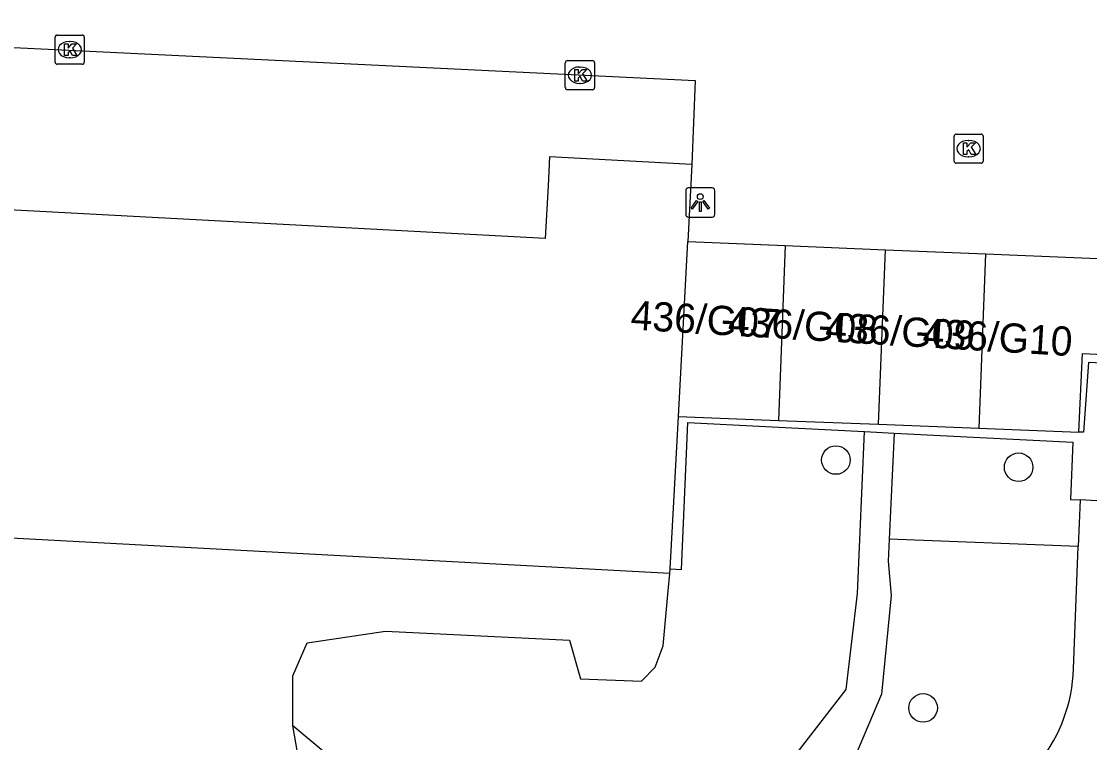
# Model space of a CAD drawing. Extents: x 162990 to 165007, y 383433 to 384336.
# Drawn here: x 164706.61 to 164743.2, y 384010.19 to 384034.91 of the extents above; entities that cross this region are included whole.
import ezdxf

# ---------------------------------------------------------------- set-up
doc = ezdxf.new("R2010")
doc.units = 0
for name, color, linetype in [('IMGEO_Boom', 7, 'Continuous'), ('IMGEO_Grasland_overig', 7, 'Continuous'), ('IMGEO_Groenvoorziening', 7, 'Continuous'), ('IMGEO_Kolk', 7, 'Continuous'), ('IMGEO_Lichtpunt', 7, 'Continuous'), ('IMGEO_Muur', 7, 'Continuous'), ('IMGEO_Pand', 7, 'Continuous'), ('IMGEO_Pand_nummerreeks', 7, 'Continuous'), ('IMGEO_Rijbaan_lokaal_open', 7, 'Continuous'), ('IMGEO_Voetpad_gesloten', 7, 'Continuous'), ('IMGEO_Voetpad_open', 7, 'Continuous')]:
    doc.layers.add(name, color=color, linetype=linetype)

msp = doc.modelspace()

# ---------------------------------------------------------------- linework, layer by layer
at = {"layer": 'IMGEO_Boom'}
for centre in [(164734.507, 384019.874), (164740.766, 384019.628), (164737.495, 384011.38)]:
    msp.add_circle(centre, 0.489, dxfattribs=at)
at = {"layer": 'IMGEO_Grasland_overig'}
for points in [[(164736.501, 384020.798), (164736.335, 384017.159)], [(164742.809, 384016.907), (164736.335, 384017.159)]]:
    msp.add_lwpolyline(points, dxfattribs=at)
at = {"layer": 'IMGEO_Groenvoorziening'}
for points in [[(164715.911, 384010.777), (164719.813, 384007.512), (164722.473, 384007.118), (164725.889, 384007.052), (164731.437, 384008.575), (164733.18, 384009.844), (164734.855, 384012.012), (164735.249, 384015.296), (164735.484, 384020.85)], [(164736.335, 384017.159), (164736.3, 384016.413), (164736.399, 384015.23), (164736.071, 384011.847), (164735.184, 384009.745), (164734.133, 384007.906), (164732.228, 384006.297), (164730.323, 384005.18), (164727.695, 384004.392), (164724.345, 384004.03), (164721.389, 384004.392), (164718.072, 384005.541), (164716.43, 384007.742), (164715.911, 384010.777)], [(164715.911, 384010.777), (164715.911, 384012.48), (164716.397, 384013.605), (164719.083, 384014.011), (164725.387, 384013.698), (164725.765, 384012.375), (164727.85, 384012.296), (164728.32, 384012.776), (164728.592, 384013.511), (164728.764, 384015.389), (164728.821, 384015.991)]]:
    msp.add_lwpolyline(points, dxfattribs=at)
at = {"layer": 'IMGEO_Kolk'}
for p, q in [((164707.765, 384033.513), (164707.765, 384034.365)), ((164707.84, 384034.439), (164708.692, 384034.439)), ((164708.253, 384034.219), (164708.278, 384034.219)), ((164708.766, 384034.365), (164708.766, 384033.513)), ((164708.692, 384033.439), (164707.84, 384033.439)), ((164708.276, 384033.659), (164708.251, 384033.659)), ((164725.241, 384032.636), (164725.241, 384033.488)), ((164725.316, 384033.562), (164726.168, 384033.562)), ((164726.242, 384033.488), (164726.242, 384032.636)), ((164725.729, 384033.342), (164725.754, 384033.342)), ((164725.752, 384032.782), (164725.727, 384032.782)), ((164726.168, 384032.562), (164725.316, 384032.562)), ((164738.553, 384030.119), (164738.553, 384030.971)), ((164738.628, 384031.045), (164739.48, 384031.045)), ((164739.554, 384030.971), (164739.554, 384030.119)), ((164739.041, 384030.825), (164739.066, 384030.825)), ((164739.064, 384030.265), (164739.039, 384030.265)), ((164739.48, 384030.045), (164738.628, 384030.045))]:
    msp.add_line(p, q, dxfattribs=at)
for points in [[(164707.765, 384033.513), (164707.765, 384034.365)], [(164707.84, 384034.439), (164708.692, 384034.439)], [(164708.086, 384034.139), (164708.209, 384034.139), (164708.209, 384033.988), (164708.339, 384034.139), (164708.503, 384034.139), (164708.357, 384033.988), (164708.51, 384033.739), (164708.358, 384033.739), (164708.273, 384033.903), (164708.209, 384033.836), (164708.209, 384033.739), (164708.086, 384033.739), (164708.086, 384034.139)], [(164708.766, 384034.365), (164708.766, 384033.513)], [(164708.692, 384033.439), (164707.84, 384033.439)], [(164725.241, 384032.636), (164725.241, 384033.488)], [(164725.316, 384033.562), (164726.168, 384033.562)], [(164726.242, 384033.488), (164726.242, 384032.636)], [(164725.562, 384033.262), (164725.685, 384033.262), (164725.685, 384033.111), (164725.815, 384033.262), (164725.979, 384033.262), (164725.833, 384033.111), (164725.986, 384032.862), (164725.834, 384032.862), (164725.749, 384033.026), (164725.685, 384032.959), (164725.685, 384032.862), (164725.562, 384032.862), (164725.562, 384033.262)], [(164726.168, 384032.562), (164725.316, 384032.562)], [(164738.553, 384030.119), (164738.553, 384030.971)], [(164738.628, 384031.045), (164739.48, 384031.045)], [(164739.554, 384030.971), (164739.554, 384030.119)], [(164738.874, 384030.745), (164738.997, 384030.745), (164738.997, 384030.594), (164739.127, 384030.745), (164739.291, 384030.745), (164739.145, 384030.594), (164739.298, 384030.345), (164739.146, 384030.345), (164739.061, 384030.509), (164738.997, 384030.442), (164738.997, 384030.345), (164738.874, 384030.345), (164738.874, 384030.745)], [(164739.48, 384030.045), (164738.628, 384030.045)]]:
    msp.add_lwpolyline(points, dxfattribs=at)
for centre, start, end in [((164707.842, 384034.363), 91.552, 178.448), ((164707.842, 384034.363), 91.552, 178.448), ((164708.69, 384034.363), 1.552, 88.448), ((164708.69, 384034.363), 1.552, 88.448), ((164707.842, 384033.515), 181.552, 268.448), ((164707.842, 384033.515), 181.552, 268.448), ((164708.69, 384033.515), 271.552, 358.448), ((164708.69, 384033.515), 271.552, 358.448), ((164725.318, 384033.486), 91.552, 178.448), ((164725.318, 384033.486), 91.552, 178.448), ((164726.166, 384033.486), 1.552, 88.448), ((164726.166, 384033.486), 1.552, 88.448), ((164725.318, 384032.638), 181.552, 268.448), ((164725.318, 384032.638), 181.552, 268.448), ((164726.166, 384032.638), 271.552, 358.448), ((164726.166, 384032.638), 271.552, 358.448), ((164738.63, 384030.969), 91.552, 178.448), ((164738.63, 384030.969), 91.552, 178.448), ((164739.478, 384030.969), 1.552, 88.448), ((164739.478, 384030.969), 1.552, 88.448), ((164738.63, 384030.121), 181.552, 268.448), ((164738.63, 384030.121), 181.552, 268.448), ((164739.478, 384030.121), 271.552, 358.448), ((164739.478, 384030.121), 271.552, 358.448)]:
    msp.add_arc(centre, 0.0765, start, end, dxfattribs=at)
for centre, major_axis, ratio, start_param, end_param in [((164708.252, 384033.939), (-0.387, 0.002), 0.722429, 4.712389, 7.853982), ((164708.277, 384033.939), (-0.39, 0.002), 0.717154, 1.570796, 4.712389), ((164725.728, 384033.062), (-0.387, 0.002), 0.722429, 4.712389, 7.853982), ((164725.753, 384033.062), (-0.39, 0.002), 0.717154, 1.570796, 4.712389), ((164739.04, 384030.545), (-0.387, 0.002), 0.722429, 4.712389, 7.853982), ((164739.065, 384030.545), (-0.39, 0.002), 0.717154, 1.570796, 4.712389)]:
    msp.add_ellipse(centre, major_axis=major_axis, ratio=ratio, start_param=start_param, end_param=end_param, dxfattribs=at)
at = {"layer": 'IMGEO_Lichtpunt'}
for p, q in [((164729.365, 384029.103), (164729.365, 384028.296)), ((164729.365, 384029.103), (164729.365, 384028.296)), ((164730.267, 384029.198), (164729.459, 384029.198)), ((164730.267, 384029.198), (164729.459, 384029.198)), ((164730.361, 384028.296), (164730.361, 384029.103)), ((164730.361, 384028.296), (164730.361, 384029.103)), ((164729.459, 384028.202), (164730.267, 384028.202)), ((164729.459, 384028.202), (164730.267, 384028.202))]:
    msp.add_line(p, q, dxfattribs=at)
for points in [[(164729.739, 384028.767), (164729.778, 384028.739), (164729.59, 384028.477), (164729.552, 384028.504), (164729.739, 384028.767)], [(164729.841, 384028.719), (164729.888, 384028.719), (164729.888, 384028.397), (164729.841, 384028.397), (164729.841, 384028.719)], [(164729.951, 384028.739), (164729.989, 384028.766), (164730.176, 384028.504), (164730.137, 384028.476), (164729.951, 384028.739)]]:
    msp.add_lwpolyline(points, dxfattribs=at)
msp.add_circle((164729.864, 384028.901), 0.0994, dxfattribs=at)
for centre, start, end in [((164729.459, 384029.103), 90, 180), ((164729.459, 384029.103), 90, 180), ((164730.267, 384029.103), 0, 90), ((164730.267, 384029.103), 0, 90), ((164729.459, 384028.296), 180, 270), ((164729.459, 384028.296), 180, 270), ((164730.267, 384028.296), 270, 0), ((164730.267, 384028.296), 270, 360)]:
    msp.add_arc(centre, 0.0946, start, end, dxfattribs=at)
at = {"layer": 'IMGEO_Muur'}
msp.add_lwpolyline([(164755.357, 384022.63), (164743.154, 384023.216), (164742.991, 384020.825), (164742.829, 384020.831)], dxfattribs=at)
at = {"layer": 'IMGEO_Pand'}
for points in [[(164729.577, 384030.006), (164724.704, 384030.267), (164724.65, 384029.269), (164724.553, 384027.468), (164672.627, 384030.24)], [(164729.577, 384030.006), (164729.435, 384027.359)], [(164729.114, 384021.364), (164729.435, 384027.359)], [(164729.435, 384027.359), (164732.776, 384027.221)], [(164732.776, 384027.221), (164732.543, 384021.231)], [(164732.776, 384027.221), (164736.204, 384027.079)], [(164735.972, 384021.098), (164736.204, 384027.079)], [(164736.204, 384027.079), (164739.632, 384026.938)], [(164739.632, 384026.938), (164739.4, 384020.964)], [(164739.632, 384026.938), (164746.234, 384026.665)], [(164742.829, 384020.831), (164742.958, 384023.527), (164746.076, 384023.377)], [(164728.836, 384016.151), (164729.114, 384021.364)], [(164729.114, 384021.364), (164732.543, 384021.231)], [(164732.543, 384021.231), (164735.972, 384021.098)], [(164735.972, 384021.098), (164739.4, 384020.964)], [(164739.4, 384020.964), (164742.829, 384020.831)], [(164728.821, 384015.991), (164690.066, 384018.06), (164670.445, 384019.108)], [(164728.821, 384015.991), (164728.836, 384016.151)]]:
    msp.add_lwpolyline(points, dxfattribs=at)
at = {"layer": 'IMGEO_Rijbaan_lokaal_open'}
msp.add_lwpolyline([(164672.859, 384035.642), (164729.688, 384032.875), (164729.577, 384030.006)], dxfattribs=at)
at = {"layer": 'IMGEO_Voetpad_gesloten'}
for points in [[(164742.871, 384018.506), (164742.809, 384016.907)], [(164745.326, 384018.366), (164742.871, 384018.506)], [(164742.646, 384012.722), (164742.809, 384016.907)]]:
    msp.add_lwpolyline(points, dxfattribs=at)
msp.add_arc((164737.201, 384012.898), 5.448, 321.7625, 358.1505, dxfattribs=at)
at = {"layer": 'IMGEO_Voetpad_open'}
for points in [[(164728.836, 384016.151), (164729.216, 384016.118), (164729.44, 384021.157), (164732.101, 384021.022), (164735.484, 384020.85)], [(164735.484, 384020.85), (164736.501, 384020.798)], [(164736.501, 384020.798), (164742.623, 384020.487), (164742.542, 384018.518), (164742.871, 384018.506)]]:
    msp.add_lwpolyline(points, dxfattribs=at)

# ---------------------------------------------------------------- texts
at = {"layer": 'IMGEO_Pand_nummerreeks'}
for s, p in [('436/G07', (164727.46, 384024.349)), ('436/G08', (164730.793, 384024.147)), ('436/G09', (164734.126, 384023.945)), ('436/G10', (164737.46, 384023.743))]:
    msp.add_text(s, height=1, rotation=356.5318, dxfattribs=at).set_placement(p)

doc.saveas('drawing.dxf')
